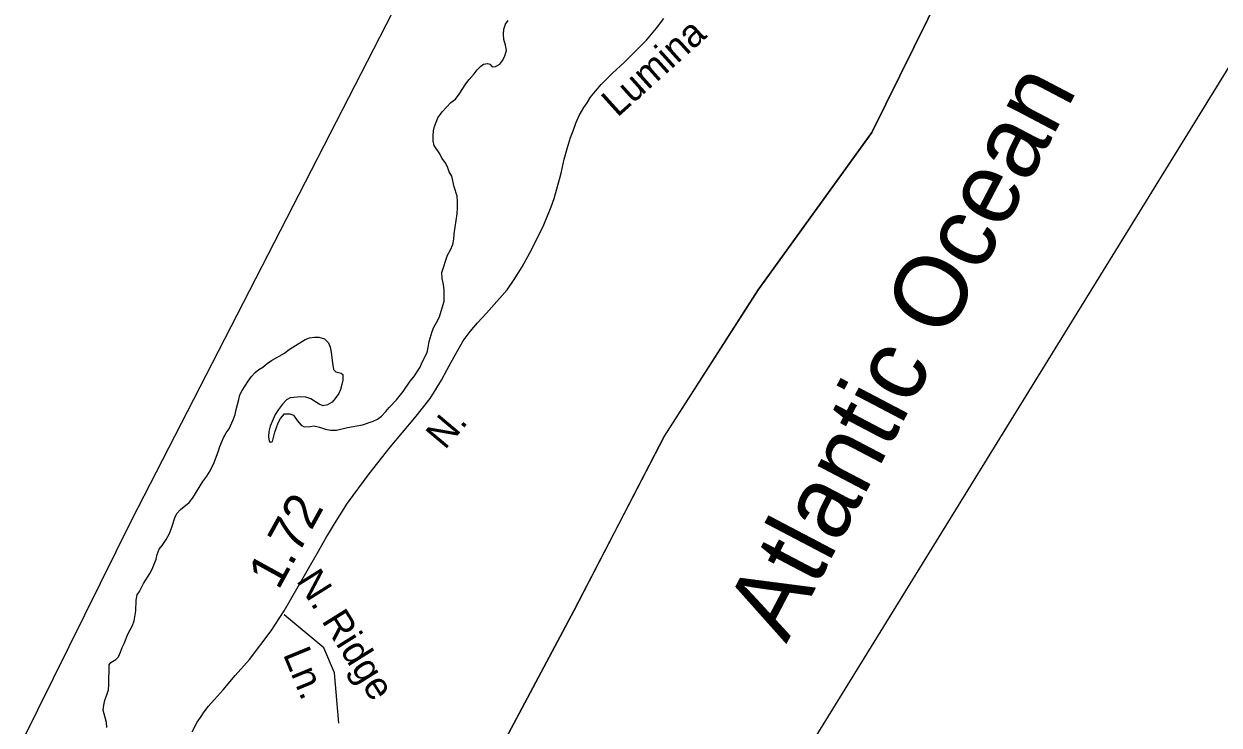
# Model space of a CAD drawing. Extents: x 2290055 to 2389491, y 66597 to 237875.
# Drawn here: x 2367043 to 2371126, y 175420 to 177817 of the extents above; entities that cross this region are included whole.
import ezdxf

# ---------------------------------------------------------------- set-up
doc = ezdxf.new("R2010")
doc.units = 0
for name, color, linetype in [('Exist Boundary Political City Limit New', 7, 'Continuous'), ('Exist Boundary Political CountyLine', 7, 'Continuous'), ('Exist Hydrographic Island Shore', 7, 'Continuous'), ('Exist Hydrographic Ocean Shore', 7, 'Continuous'), ('Exist Road Non-System Type 51', 7, 'Continuous'), ('Exist Road Non-System Type 51 Label', 7, 'Continuous'), ('Exist Road Primary US Attributed', 7, 'Continuous'), ('Exist Road Primary US Label', 7, 'Continuous'), ('Exist Road Primary US Mileage Hundredths English Label', 7, 'Continuous'), ('Map Preparation Boundary City Limit Buffer Line', 7, 'Continuous'), ('Map Preparation Inset Cut Line', 7, 'Continuous')]:
    doc.layers.add(name, color=color, linetype=linetype)

msp = doc.modelspace()

# ---------------------------------------------------------------- linework, layer by layer
at = {"layer": 'Exist Boundary Political City Limit New'}
msp.add_lwpolyline([(2366446, 174171.5), (2367411.5, 176121.4), (2368852.2, 178927.4), (2369092.2, 179318.3), (2369330, 179605.3), (2369562.8, 179818.1), (2369771, 179935.6), (2369991.5, 179898.2), (2370385.2, 179649.8), (2370704, 179392.1), (2370900.8, 179171.9), (2370929, 178951.7), (2370596.2, 178375.4), (2370588.8, 178362.3), (2370499.5, 178311.8), (2370335.2, 178162.5), (2370178.5, 177931), (2369939.8, 177445.6), (2369551.8, 176908), (2369230.8, 176407.8), (2368921.2, 175810.4), (2368540.5, 175093.6)], dxfattribs=at)
at = {"layer": 'Exist Boundary Political CountyLine'}
msp.add_lwpolyline([(2364667.5, 168328.7), (2365040.6, 168941), (2365313, 169396.5), (2365574.2, 169799.7), (2365887.6, 170240.2), (2366171.2, 170636), (2366406.3, 171039.2), (2366943.6, 172024.8), (2367387.6, 172890.9), (2367626.4, 173264.2), (2367969.7, 173943.7), (2368286.8, 174563.5), (2368540.6, 175093.6), (2368921.2, 175810.4), (2369230.9, 176407.8), (2369551.8, 176908), (2369939.8, 177445.6), (2370178.6, 177931), (2370335.3, 178162.4), (2370499.5, 178311.8), (2370723.4, 178438.7), (2371044.3, 178513.4), (2371126.4, 178520.9)], dxfattribs=at)
at = {"layer": 'Exist Hydrographic Island Shore'}
for points in [[(2368338.2, 176560.8), (2368362.5, 176596.2), (2368375.2, 176610.4), (2368397, 176643.2), (2368403.7, 176660.8), (2368420.5, 176694.1), (2368424.7, 176710.8), (2368427.7, 176731.2), (2368437.5, 176765.1), (2368443.2, 176780.2), (2368452.7, 176796.1), (2368462.5, 176815.2), (2368478.7, 176869), (2368478.5, 176906.5), (2368476, 176926.5), (2368471.7, 176946.3), (2368471, 176966.8), (2368490, 177026.5), (2368500.7, 177044.4), (2368508.5, 177063.4), (2368512, 177080.6), (2368513.2, 177099), (2368523.2, 177168.2), (2368524.2, 177188.7), (2368524.2, 177209.5), (2368522.7, 177227.8), (2368513, 177260.4), (2368504.5, 177296.4), (2368495.5, 177311.5), (2368490.2, 177328.8), (2368481.7, 177342.7), (2368471, 177357.7), (2368463.5, 177372.3), (2368444.7, 177400.8), (2368441, 177417.1), (2368440.7, 177433.9), (2368442.7, 177451.1), (2368446.2, 177466.5), (2368457.2, 177496.2), (2368471.5, 177516), (2368501.2, 177548.4), (2368517.2, 177559.6), (2368530.5, 177576.4), (2368553.2, 177612.2), (2368563.7, 177627.3), (2368581.2, 177646.5), (2368591.5, 177659.4), (2368604.2, 177672.2), (2368613, 177679), (2368627, 177681.8), (2368635.2, 177678.9), (2368643.2, 177669.7), (2368654.2, 177671.4), (2368669, 177679.5), (2368679.2, 177692.8), (2368686.5, 177707.5), (2368691.2, 177726.1), (2368688.2, 177744.7), (2368682.7, 177763.2), (2368681, 177781.6), (2368683, 177799.3), (2368688, 177815.5), (2368697, 177828.2)], [(2367327, 175411.9), (2367325, 175429.3), (2367314, 175471.8), (2367315.7, 175488.1), (2367320.2, 175505.3), (2367327, 175523.2), (2367332.2, 175541), (2367333.5, 175558.7), (2367334, 175625.9), (2367340.5, 175633.6), (2367357.2, 175644), (2367366.2, 175653.9), (2367373.5, 175669.5), (2367378.5, 175684.9), (2367386, 175698.6), (2367398.5, 175730.6), (2367414.5, 175760.3), (2367420, 175776.3), (2367425.5, 175811), (2367427.2, 175847.3), (2367430, 175865.5), (2367437.5, 175876.6), (2367451.7, 175904.4), (2367473, 175938), (2367481.2, 175953.5), (2367495, 175986.9), (2367498.5, 176003.1), (2367504.7, 176021.6), (2367516, 176034.6), (2367529.2, 176054.6), (2367540.5, 176075.5), (2367548.7, 176096.4), (2367558.7, 176129), (2367566, 176143), (2367578, 176157), (2367608, 176180.8), (2367620.7, 176197.2), (2367654.7, 176252.5), (2367668, 176271.1), (2367679.5, 176289.2), (2367692.7, 176318.1), (2367708, 176357.4), (2367712, 176371.9), (2367727, 176408), (2367726.5, 176404), (2367734.5, 176419.7), (2367744, 176432.3), (2367757.5, 176463.6), (2367764.5, 176481.7), (2367767.7, 176499.1), (2367777.5, 176532.6), (2367781.2, 176548.9), (2367789.2, 176564.4), (2367809.5, 176596.3), (2367820.7, 176611.2), (2367833.2, 176625.2), (2367846, 176635.3), (2367859.5, 176643.3), (2367874.5, 176655.7), (2367889, 176666.4), (2367933.7, 176691.8), (2367946, 176701.4), (2367962.2, 176712.4), (2368003.7, 176738.5), (2368019.2, 176743.5), (2368036, 176745.9), (2368051, 176746.1)], [(2368051, 176746.1), (2368069.5, 176740.5), (2368083.2, 176727.1), (2368089.2, 176711.6), (2368093.2, 176694.8), (2368097, 176657.5), (2368101.2, 176636.1), (2368108.2, 176627.9), (2368127.2, 176623), (2368132.2, 176618.8), (2368132.5, 176599.3), (2368129.7, 176583.9), (2368125, 176567.6), (2368118.5, 176553.4), (2368107, 176536.6), (2368095.7, 176523.9), (2368080.7, 176514.8), (2368065.7, 176511.1), (2368051.5, 176516.8), (2368023, 176535.3), (2368005.7, 176541.4), (2367989, 176542.5), (2367952.5, 176539.2), (2367939.7, 176532.1), (2367926, 176517.1), (2367912.5, 176499.1), (2367901.2, 176481.6), (2367884.5, 176441.4), (2367879.5, 176423.7), (2367878.5, 176405.9), (2367880.5, 176390.1), (2367885.7, 176386.8), (2367892, 176389.2), (2367900.7, 176421.4), (2367912, 176453.2), (2367920, 176468.5), (2367933.7, 176483.6), (2367952, 176484.4), (2367964, 176480), (2367977, 176461), (2367990, 176445.9), (2368001, 176439.1), (2368020.7, 176440.4), (2368033.2, 176443), (2368053.2, 176438.9), (2368073.2, 176431.6), (2368090.2, 176428.4), (2368110.7, 176428.7), (2368148.2, 176437.4), (2368200.2, 176446.8), (2368236.7, 176459.4), (2368251.5, 176465.7), (2368265, 176476.3), (2368279.5, 176492), (2368290.7, 176505.9), (2368315.7, 176532.2), (2368338.2, 176560.8)]]:
    msp.add_lwpolyline(points, dxfattribs=at)
at = {"layer": 'Exist Road Non-System Type 51'}
msp.add_lwpolyline([(2368119.5, 175427), (2368104.4, 175599.4), (2368068.1, 175684.2), (2367931.7, 175796.8)], dxfattribs=at)
at = {"layer": 'Exist Road Primary US Attributed'}
msp.add_lwpolyline([(2367618, 175397.3), (2367635.3, 175430.6), (2367647, 175445.6), (2367659.4, 175465), (2367674.3, 175484.9), (2367692.6, 175506.4), (2367723.6, 175541), (2367764.9, 175589.4), (2367813.5, 175643.9), (2367887.3, 175742.1), (2367932.6, 175810.3), (2368032.9, 175985.1), (2368049.6, 176014.5), (2368076.2, 176060.9), (2368086.6, 176079.2), (2368104.6, 176108.2), (2368148.7, 176178.2), (2368222.2, 176279.5), (2368293.8, 176370), (2368378.1, 176470.3), (2368430.7, 176536), (2368469.6, 176599.7), (2368489.2, 176635.2), (2368502.3, 176661.2), (2368543.5, 176733.8), (2368567.3, 176765.3), (2368592.1, 176794.7), (2368623.4, 176827.6), (2368694, 176907.6), (2368718.4, 176943.8), (2368745.5, 176986.9), (2368778.3, 177047), (2368818.7, 177130.1), (2368844.1, 177191.1), (2368854.2, 177220.6), (2368878.3, 177306.6), (2368889, 177354.1), (2368899.8, 177394.2), (2368910.2, 177428.4), (2368919.3, 177451.9), (2368929, 177477.2), (2368940.4, 177503.6), (2368955.8, 177530.7), (2368967.1, 177546.9), (2368979.2, 177566.1), (2368995.8, 177587.3), (2369015.3, 177609.5), (2369053.4, 177648.2), (2369094.2, 177685.4), (2369169.7, 177761.8), (2369203.6, 177801.9), (2369229.6, 177835.1)], dxfattribs=at)
at = {"layer": 'Map Preparation Boundary City Limit Buffer Line'}
msp.add_lwpolyline([(2366446, 174171.5), (2367411.5, 176121.4), (2368852.2, 178927.4), (2369092.2, 179318.3), (2369330, 179605.3), (2369562.8, 179818.1), (2369771, 179935.6), (2369991.5, 179898.2), (2370385.2, 179649.8), (2370704, 179392.1), (2370900.8, 179171.9), (2370929, 178951.7), (2370596.2, 178375.4), (2370588.8, 178362.3), (2370499.5, 178311.8), (2370335.2, 178162.5), (2370178.5, 177931), (2369939.8, 177445.6), (2369551.8, 176908), (2369230.8, 176407.8), (2368921.2, 175810.4), (2368540.5, 175093.6)], dxfattribs=at)
at = {"layer": 'Map Preparation Inset Cut Line'}
msp.add_lwpolyline([(2374088.6, 192135.8), (2313126.6, 192135.8), (2313126.6, 149726.2), (2353934.7, 149726.2), (2375181.1, 184193.5), (2380407.7, 192135.8)], close=True, dxfattribs=at)

# ---------------------------------------------------------------- texts
at = {"layer": 'Exist Hydrographic Ocean Shore'}
msp.add_text('Atlantic Ocean', height=246.062, rotation=62.2946, dxfattribs=at).set_placement((2369647.5, 175696.3))
at = {"layer": 'Exist Road Non-System Type 51 Label'}
for s, rotation, p in [('N. Ridge', 302.1142, (2367971.8, 175914.2)), ('Ln.', 292.4115, (2367927.2, 175662.6))]:
    msp.add_text(s, height=95, rotation=rotation, dxfattribs=at).set_placement(p)
at = {"layer": 'Exist Road Primary US Label'}
for s, rotation, p in [('Lumina', 41.9603, (2369070.2, 177495.2)), ('N.', 49.9024, (2368481.3, 176358.5))]:
    msp.add_text(s, height=95, rotation=rotation, dxfattribs=at).set_placement(p)
at = {"layer": 'Exist Road Primary US Mileage Hundredths English Label'}
msp.add_text('1.72', height=125, rotation=61.1661, dxfattribs=at).set_placement((2367912.6, 175879))

doc.saveas('drawing.dxf')
